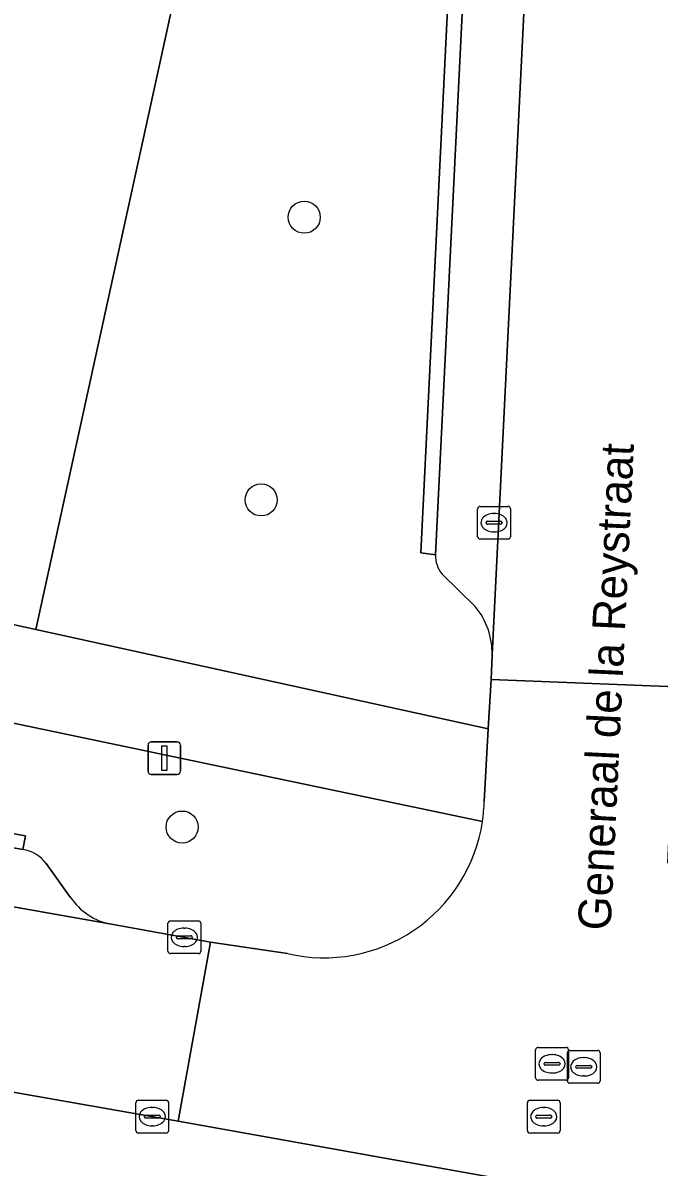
# Model space of a CAD drawing. Extents: x 163683 to 164494, y 382709 to 383872.
# Drawn here: x 164117.61 to 164137.02, y 383440.62 to 383475.52 of the extents above; entities that cross this region are included whole.
import ezdxf

# ---------------------------------------------------------------- set-up
doc = ezdxf.new("R2010")
doc.units = 0
for name, color, linetype in [('IMGEO_Boom', 7, 'Continuous'), ('IMGEO_Groenvoorziening', 7, 'Continuous'), ('IMGEO_Kolk', 7, 'Continuous'), ('IMGEO_Lichtmast', 7, 'Continuous'), ('IMGEO_Openbare_ruimte_label', 7, 'Continuous'), ('IMGEO_Parkeervlak_open', 7, 'Continuous'), ('IMGEO_Rijbaan_lokaal_open', 7, 'Continuous'), ('IMGEO_Rioolput', 7, 'Continuous'), ('IMGEO_Voetpad_gesloten', 7, 'Continuous'), ('IMGEO_Voetpad_open', 7, 'Continuous')]:
    doc.layers.add(name, color=color, linetype=linetype)

msp = doc.modelspace()

# ---------------------------------------------------------------- linework, layer by layer
at = {"layer": 'IMGEO_Boom'}
for centre in [(164126.193, 383469.592), (164124.876, 383460.968), (164122.466, 383450.99)]:
    msp.add_circle(centre, 0.489, dxfattribs=at)
at = {"layer": 'IMGEO_Groenvoorziening'}
msp.add_lwpolyline([(164130.868, 383515.773), (164127.033, 383520.232), (164082.853, 383529.966), (164068.968, 383467.759), (164073.329, 383466.804), (164074.559, 383471.785), (164114.402, 383463.104), (164113.31, 383458.043), (164118.008, 383457.013)], close=True, dxfattribs=at)
for points in [[(164133.864, 383512.211), (164132.813, 383512.265), (164132.358, 383512.192), (164132.427, 383513.96), (164130.868, 383515.773), (164118.008, 383457.013), (164131.807, 383453.982), (164131.894, 383455.494), (164131.924, 383456.238)], [(164130.198, 383459.295), (164129.747, 383459.352), (164131.312, 383491.271), (164132.223, 383509.695), (164132.68, 383509.655), (164133.706, 383509.591)], [(164131.629, 383451.16), (164108.289, 383456.047), (164108.082, 383455.069), (164076.67, 383461.848), (164076.88, 383462.825), (164070.28, 383464.165), (164068.695, 383457.088), (164069.977, 383456.915)], [(164131.409, 383457.716), (164130.399, 383458.702)], [(164073.337, 383458.207), (164073.402, 383458.58), (164117.69, 383450.719), (164117.609, 383450.302)], [(164118.316, 383449.879), (164119.053, 383448.855)], [(164120.314, 383448.023), (164123.332, 383447.475), (164125.683, 383447.13)]]:
    msp.add_lwpolyline(points, dxfattribs=at)
for centre, radius, start, end in [((164131.064, 383459.258), 0.867, 177.5554, 219.8932), ((164129.69, 383456.288), 2.234, 358.708, 39.7131), ((164126.799, 383451.885), 4.884, 256.7965, 351.4597), ((164117.445, 383449.226), 1.089, 36.8735, 81.3421), ((164120.681, 383449.951), 1.963, 213.9516, 259.2152)]:
    msp.add_arc(centre, radius, start, end, dxfattribs=at)
at = {"layer": 'IMGEO_Kolk'}
for p, q in [((164131.482, 383459.847), (164131.482, 383460.699)), ((164131.557, 383460.773), (164132.409, 383460.773)), ((164132.483, 383460.699), (164132.483, 383459.847)), ((164131.97, 383460.553), (164131.995, 383460.553)), ((164131.741, 383460.267), (164131.741, 383460.279)), ((164132.179, 383460.23), (164131.781, 383460.23)), ((164131.784, 383460.316), (164132.182, 383460.316)), ((164131.993, 383459.993), (164131.968, 383459.993)), ((164132.225, 383460.279), (164132.225, 383460.267)), ((164132.409, 383459.773), (164131.557, 383459.773)), ((164122.11, 383448.127), (164122.962, 383448.127)), ((164122.035, 383447.201), (164122.035, 383448.053)), ((164122.523, 383447.907), (164122.548, 383447.907)), ((164123.036, 383448.053), (164123.036, 383447.201)), ((164122.294, 383447.621), (164122.294, 383447.633)), ((164122.732, 383447.584), (164122.334, 383447.584)), ((164122.337, 383447.67), (164122.735, 383447.67)), ((164122.778, 383447.633), (164122.778, 383447.621)), ((164122.962, 383447.127), (164122.11, 383447.127)), ((164122.546, 383447.347), (164122.521, 383447.347)), ((164121.055, 383441.729), (164121.055, 383442.581)), ((164121.13, 383442.655), (164121.982, 383442.655)), ((164122.056, 383442.581), (164122.056, 383441.729)), ((164121.357, 383442.198), (164121.755, 383442.198)), ((164121.543, 383442.435), (164121.568, 383442.435)), ((164121.314, 383442.149), (164121.314, 383442.161)), ((164121.752, 383442.112), (164121.354, 383442.112)), ((164121.566, 383441.875), (164121.541, 383441.875)), ((164121.798, 383442.161), (164121.798, 383442.149)), ((164121.982, 383441.655), (164121.13, 383441.655))]:
    msp.add_line(p, q, dxfattribs=at)
for points in [[(164131.482, 383459.847), (164131.482, 383460.699)], [(164131.557, 383460.773), (164132.409, 383460.773)], [(164132.483, 383460.699), (164132.483, 383459.847)], [(164132.409, 383459.773), (164131.557, 383459.773)], [(164122.11, 383448.127), (164122.962, 383448.127)], [(164122.035, 383447.201), (164122.035, 383448.053)], [(164123.036, 383448.053), (164123.036, 383447.201)], [(164122.962, 383447.127), (164122.11, 383447.127)], [(164121.055, 383441.729), (164121.055, 383442.581)], [(164121.13, 383442.655), (164121.982, 383442.655)], [(164122.056, 383442.581), (164122.056, 383441.729)], [(164121.982, 383441.655), (164121.13, 383441.655)]]:
    msp.add_lwpolyline(points, dxfattribs=at)
for centre, radius, start, end in [((164131.559, 383460.697), 0.0765, 91.552, 178.448), ((164131.559, 383460.697), 0.0765, 91.552, 178.448), ((164132.407, 383460.697), 0.0765, 1.552, 88.448), ((164132.407, 383460.697), 0.0765, 1.552, 88.448), ((164131.781, 383460.276), 0.0403, 85.8775, 175.7526), ((164131.778, 383460.266), 0.0366, 178.938, 274.7102), ((164132.182, 383460.273), 0.043, 264.8664, 352.4533), ((164132.186, 383460.278), 0.0386, 1.7309, 96.639), ((164131.559, 383459.849), 0.0765, 181.552, 268.448), ((164131.559, 383459.849), 0.0765, 181.552, 268.448), ((164132.407, 383459.849), 0.0765, 271.552, 358.448), ((164132.407, 383459.849), 0.0765, 271.552, 358.448), ((164122.112, 383448.051), 0.0765, 91.552, 178.448), ((164122.112, 383448.051), 0.0765, 91.552, 178.448), ((164122.96, 383448.051), 0.0765, 1.552, 88.448), ((164122.96, 383448.051), 0.0765, 1.552, 88.448), ((164122.334, 383447.63), 0.0403, 85.8775, 175.7526), ((164122.331, 383447.62), 0.0366, 178.938, 274.7102), ((164122.735, 383447.627), 0.043, 264.8664, 352.4533), ((164122.739, 383447.632), 0.0386, 1.7309, 96.639), ((164122.112, 383447.203), 0.0765, 181.552, 268.448), ((164122.112, 383447.203), 0.0765, 181.552, 268.448), ((164122.96, 383447.203), 0.0765, 271.552, 358.448), ((164122.96, 383447.203), 0.0765, 271.552, 358.448), ((164121.132, 383442.579), 0.0765, 91.552, 178.448), ((164121.132, 383442.579), 0.0765, 91.552, 178.448), ((164121.98, 383442.579), 0.0765, 1.552, 88.448), ((164121.98, 383442.579), 0.0765, 1.552, 88.448), ((164121.354, 383442.158), 0.0403, 85.8775, 175.7526), ((164121.759, 383442.16), 0.0386, 1.7309, 96.639), ((164121.351, 383442.148), 0.0366, 178.938, 274.7102), ((164121.755, 383442.155), 0.043, 264.8664, 352.4533), ((164121.132, 383441.731), 0.0765, 181.552, 268.448), ((164121.132, 383441.731), 0.0765, 181.552, 268.448), ((164121.98, 383441.731), 0.0765, 271.552, 358.448), ((164121.98, 383441.731), 0.0765, 271.552, 358.448)]:
    msp.add_arc(centre, radius, start, end, dxfattribs=at)
for centre, major_axis, ratio, start_param, end_param in [((164131.969, 383460.273), (-0.387, 0.002), 0.722429, 4.712389, 7.853982), ((164131.994, 383460.273), (-0.39, 0.002), 0.717154, 1.570796, 4.712389), ((164122.522, 383447.627), (-0.387, 0.002), 0.722429, 4.712389, 7.853982), ((164122.547, 383447.627), (-0.39, 0.002), 0.717154, 1.570796, 4.712389), ((164121.542, 383442.155), (-0.387, 0.002), 0.722429, 4.712389, 7.853982), ((164121.567, 383442.155), (-0.39, 0.002), 0.717154, 1.570796, 4.712389)]:
    msp.add_ellipse(centre, major_axis=major_axis, ratio=ratio, start_param=start_param, end_param=end_param, dxfattribs=at)
at = {"layer": 'IMGEO_Lichtmast'}
for p, q in [((164121.427, 383452.691), (164121.427, 383453.491)), ((164121.427, 383453.491), (164121.427, 383452.691)), ((164121.527, 383453.591), (164122.317, 383453.591)), ((164122.317, 383453.591), (164121.527, 383453.591)), ((164122.417, 383453.491), (164122.417, 383452.691)), ((164122.417, 383452.691), (164122.417, 383453.491)), ((164122.317, 383452.591), (164121.527, 383452.591)), ((164121.527, 383452.591), (164122.317, 383452.591))]:
    msp.add_line(p, q, dxfattribs=at)
msp.add_lwpolyline([(164121.847, 383453.466), (164121.997, 383453.466), (164121.997, 383452.716), (164121.847, 383452.716), (164121.847, 383453.466)], dxfattribs=at)
for centre, start, end in [((164121.527, 383453.491), 90, 180), ((164121.527, 383453.491), 90, 180), ((164122.317, 383453.491), 0, 90), ((164122.317, 383453.491), 360, 90), ((164121.527, 383452.691), 180, 270), ((164121.527, 383452.691), 180, 270), ((164122.317, 383452.691), 270, 0), ((164122.317, 383452.691), 270, 0)]:
    msp.add_arc(centre, 0.1, start, end, dxfattribs=at)
at = {"layer": 'IMGEO_Parkeervlak_open'}
for points in [[(164131.924, 383456.238), (164135.64, 383531.474)], [(164133.706, 383509.591), (164132.68, 383509.655), (164130.198, 383459.295)], [(164130.399, 383458.702), (164131.409, 383457.716)], [(164117.609, 383450.302), (164083.084, 383456.372), (164073.444, 383458.186), (164073.337, 383458.207)], [(164069.977, 383456.915), (164120.314, 383448.023)], [(164119.053, 383448.855), (164118.316, 383449.879)]]:
    msp.add_lwpolyline(points, dxfattribs=at)
for centre, radius, start, end in [((164131.064, 383459.258), 0.867, 177.5554, 219.8932), ((164129.69, 383456.288), 2.234, 358.708, 39.7131), ((164117.445, 383449.226), 1.089, 36.8735, 81.3421), ((164120.681, 383449.951), 1.963, 213.9516, 259.2152)]:
    msp.add_arc(centre, radius, start, end, dxfattribs=at)
at = {"layer": 'IMGEO_Rijbaan_lokaal_open'}
for points in [[(164137.532, 383455.268), (164138.548, 383477.499), (164139.65, 383498.009), (164141.528, 383536.822), (164135.928, 383537.073), (164135.766, 383533.546), (164135.64, 383531.474), (164131.924, 383456.238), (164131.894, 383455.494)], [(164109.965, 383444.208), (164111.44, 383443.936), (164115.395, 383443.24), (164122.347, 383442.019), (164123.332, 383447.475), (164120.314, 383448.023), (164069.977, 383456.915), (164068.695, 383457.088), (164066.756, 383457.369), (164065.815, 383457.585), (164064.935, 383452.179), (164102.333, 383445.564), (164106.017, 383444.969)]]:
    msp.add_lwpolyline(points, close=True, dxfattribs=at)
for points in [[(164137.284, 383449.891), (164137.532, 383455.268), (164131.894, 383455.494), (164131.807, 383453.982), (164131.681, 383451.773)], [(164125.683, 383447.13), (164123.332, 383447.475), (164122.347, 383442.019), (164142.909, 383438.334), (164143.938, 383443.868), (164141.593, 383444.304)]]:
    msp.add_lwpolyline(points, dxfattribs=at)
for centre, radius, start, end in [((164126.949, 383451.866), 4.733, 351.4248, 358.8777), ((164126.799, 383451.885), 4.884, 256.7965, 351.4597)]:
    msp.add_arc(centre, radius, start, end, dxfattribs=at)
at = {"layer": 'IMGEO_Rioolput'}
for p, q in [((164133.251, 383443.34), (164133.251, 383444.192)), ((164133.326, 383444.266), (164134.178, 383444.266)), ((164133.739, 383444.046), (164133.764, 383444.046)), ((164134.219, 383443.249), (164134.219, 383444.101)), ((164134.252, 383444.192), (164134.252, 383443.34)), ((164134.294, 383444.175), (164135.146, 383444.175)), ((164134.707, 383443.955), (164134.732, 383443.955)), ((164135.22, 383444.101), (164135.22, 383443.249)), ((164133.51, 383443.76), (164133.51, 383443.772)), ((164133.948, 383443.723), (164133.55, 383443.723)), ((164133.553, 383443.809), (164133.951, 383443.809)), ((164133.994, 383443.772), (164133.994, 383443.76)), ((164134.478, 383443.669), (164134.478, 383443.681)), ((164134.916, 383443.632), (164134.518, 383443.632)), ((164134.521, 383443.718), (164134.919, 383443.718)), ((164134.962, 383443.681), (164134.962, 383443.669)), ((164134.178, 383443.266), (164133.326, 383443.266)), ((164133.762, 383443.486), (164133.737, 383443.486)), ((164134.73, 383443.395), (164134.705, 383443.395)), ((164135.146, 383443.175), (164134.294, 383443.175)), ((164132.998, 383441.728), (164132.998, 383442.58)), ((164133.073, 383442.654), (164133.925, 383442.654)), ((164133.999, 383442.58), (164133.999, 383441.728)), ((164133.3, 383442.197), (164133.698, 383442.197)), ((164133.486, 383442.434), (164133.511, 383442.434)), ((164133.257, 383442.148), (164133.257, 383442.16)), ((164133.695, 383442.111), (164133.297, 383442.111)), ((164133.509, 383441.874), (164133.484, 383441.874)), ((164133.741, 383442.16), (164133.741, 383442.148)), ((164133.925, 383441.654), (164133.073, 383441.654))]:
    msp.add_line(p, q, dxfattribs=at)
for points in [[(164133.251, 383443.34), (164133.251, 383444.192)], [(164133.326, 383444.266), (164134.178, 383444.266)], [(164134.219, 383443.249), (164134.219, 383444.101)], [(164134.252, 383444.192), (164134.252, 383443.34)], [(164134.294, 383444.175), (164135.146, 383444.175)], [(164135.22, 383444.101), (164135.22, 383443.249)], [(164134.178, 383443.266), (164133.326, 383443.266)], [(164135.146, 383443.175), (164134.294, 383443.175)], [(164132.998, 383441.728), (164132.998, 383442.58)], [(164133.073, 383442.654), (164133.925, 383442.654)], [(164133.999, 383442.58), (164133.999, 383441.728)], [(164133.925, 383441.654), (164133.073, 383441.654)]]:
    msp.add_lwpolyline(points, dxfattribs=at)
for centre, radius, start, end in [((164133.328, 383444.19), 0.0765, 91.552, 178.448), ((164133.328, 383444.19), 0.0765, 91.552, 178.448), ((164134.176, 383444.19), 0.0765, 1.552, 88.448), ((164134.176, 383444.19), 0.0765, 1.552, 88.448), ((164134.296, 383444.099), 0.0765, 91.552, 178.448), ((164134.296, 383444.099), 0.0765, 91.552, 178.448), ((164135.144, 383444.099), 0.0765, 1.552, 88.448), ((164135.144, 383444.099), 0.0765, 1.552, 88.448), ((164133.55, 383443.769), 0.0403, 85.8775, 175.7526), ((164133.547, 383443.759), 0.0366, 178.938, 274.7102), ((164133.951, 383443.766), 0.043, 264.8664, 352.4533), ((164133.955, 383443.771), 0.0386, 1.7309, 96.639), ((164134.518, 383443.678), 0.0403, 85.8775, 175.7526), ((164134.515, 383443.668), 0.0366, 178.938, 274.7102), ((164134.919, 383443.675), 0.043, 264.8664, 352.4533), ((164134.923, 383443.68), 0.0386, 1.7309, 96.639), ((164133.328, 383443.342), 0.0765, 181.552, 268.448), ((164133.328, 383443.342), 0.0765, 181.552, 268.448), ((164134.176, 383443.342), 0.0765, 271.552, 358.448), ((164134.176, 383443.342), 0.0765, 271.552, 358.448), ((164134.296, 383443.251), 0.0765, 181.552, 268.448), ((164134.296, 383443.251), 0.0765, 181.552, 268.448), ((164135.144, 383443.251), 0.0765, 271.552, 358.448), ((164135.144, 383443.251), 0.0765, 271.552, 358.448), ((164133.075, 383442.578), 0.0765, 91.552, 178.448), ((164133.075, 383442.578), 0.0765, 91.552, 178.448), ((164133.923, 383442.578), 0.0765, 1.552, 88.448), ((164133.923, 383442.578), 0.0765, 1.552, 88.448), ((164133.297, 383442.157), 0.0403, 85.8775, 175.7526), ((164133.702, 383442.159), 0.0386, 1.7309, 96.639), ((164133.294, 383442.147), 0.0366, 178.938, 274.7102), ((164133.698, 383442.154), 0.043, 264.8664, 352.4533), ((164133.075, 383441.73), 0.0765, 181.552, 268.448), ((164133.075, 383441.73), 0.0765, 181.552, 268.448), ((164133.923, 383441.73), 0.0765, 271.552, 358.448), ((164133.923, 383441.73), 0.0765, 271.552, 358.448)]:
    msp.add_arc(centre, radius, start, end, dxfattribs=at)
for centre, major_axis, ratio, start_param, end_param in [((164133.738, 383443.766), (-0.387, 0.002), 0.722429, 4.712389, 7.853982), ((164133.763, 383443.766), (-0.39, 0.002), 0.717154, 1.570796, 4.712389), ((164134.706, 383443.675), (-0.387, 0.002), 0.722429, 4.712389, 7.853982), ((164134.731, 383443.675), (-0.39, 0.002), 0.717154, 1.570796, 4.712389), ((164133.485, 383442.154), (-0.387, 0.002), 0.722429, 4.712389, 7.853982), ((164133.51, 383442.154), (-0.39, 0.002), 0.717154, 1.570796, 4.712389)]:
    msp.add_ellipse(centre, major_axis=major_axis, ratio=ratio, start_param=start_param, end_param=end_param, dxfattribs=at)
at = {"layer": 'IMGEO_Voetpad_gesloten'}
msp.add_lwpolyline([(164131.681, 383451.773), (164131.807, 383453.982), (164118.008, 383457.013), (164113.31, 383458.043), (164073.329, 383466.804), (164068.968, 383467.759), (164068.021, 383467.967), (164067.368, 383464.791), (164070.28, 383464.165), (164076.88, 383462.825), (164108.289, 383456.047), (164131.629, 383451.16)], dxfattribs=at)
msp.add_arc((164126.949, 383451.866), 4.733, 351.4248, 358.8777, dxfattribs=at)
at = {"layer": 'IMGEO_Voetpad_open'}
for points in [[(164130.198, 383459.295), (164132.68, 383509.655), (164132.223, 383509.695), (164131.312, 383491.271), (164129.747, 383459.352)], [(164117.609, 383450.302), (164117.69, 383450.719), (164073.402, 383458.58), (164073.337, 383458.207), (164073.444, 383458.186), (164083.084, 383456.372)]]:
    msp.add_lwpolyline(points, close=True, dxfattribs=at)
for points in [[(164122.347, 383442.019), (164115.395, 383443.24), (164115.294, 383442.81), (164111.365, 383443.52), (164111.44, 383443.936), (164109.965, 383444.208), (164109.858, 383443.773), (164105.92, 383444.496), (164106.017, 383444.969), (164102.333, 383445.564), (164064.935, 383452.179), (164062.556, 383452.53)], [(164259.718, 383424.884), (164258.002, 383425.657), (164243.164, 383431.842), (164240.214, 383432.955), (164236.578, 383434.087), (164230.44, 383435.128), (164206.797, 383435.477), (164187.361, 383435.783), (164172.813, 383435.951), (164172.812, 383435.587), (164168.787, 383435.645), (164168.774, 383436.076), (164167.31, 383436.08), (164167.313, 383435.62), (164163.3, 383435.723), (164163.3, 383436.138), (164154.039, 383436.604), (164149.832, 383437.111), (164142.909, 383438.334), (164122.347, 383442.019)]]:
    msp.add_lwpolyline(points, dxfattribs=at)

# ---------------------------------------------------------------- texts
at = {"layer": 'IMGEO_Openbare_ruimte_label'}
msp.add_text('Generaal de la Reystraat', height=1, rotation=87.2492, dxfattribs=at).set_placement((164135.535, 383447.819))

doc.saveas('drawing.dxf')
